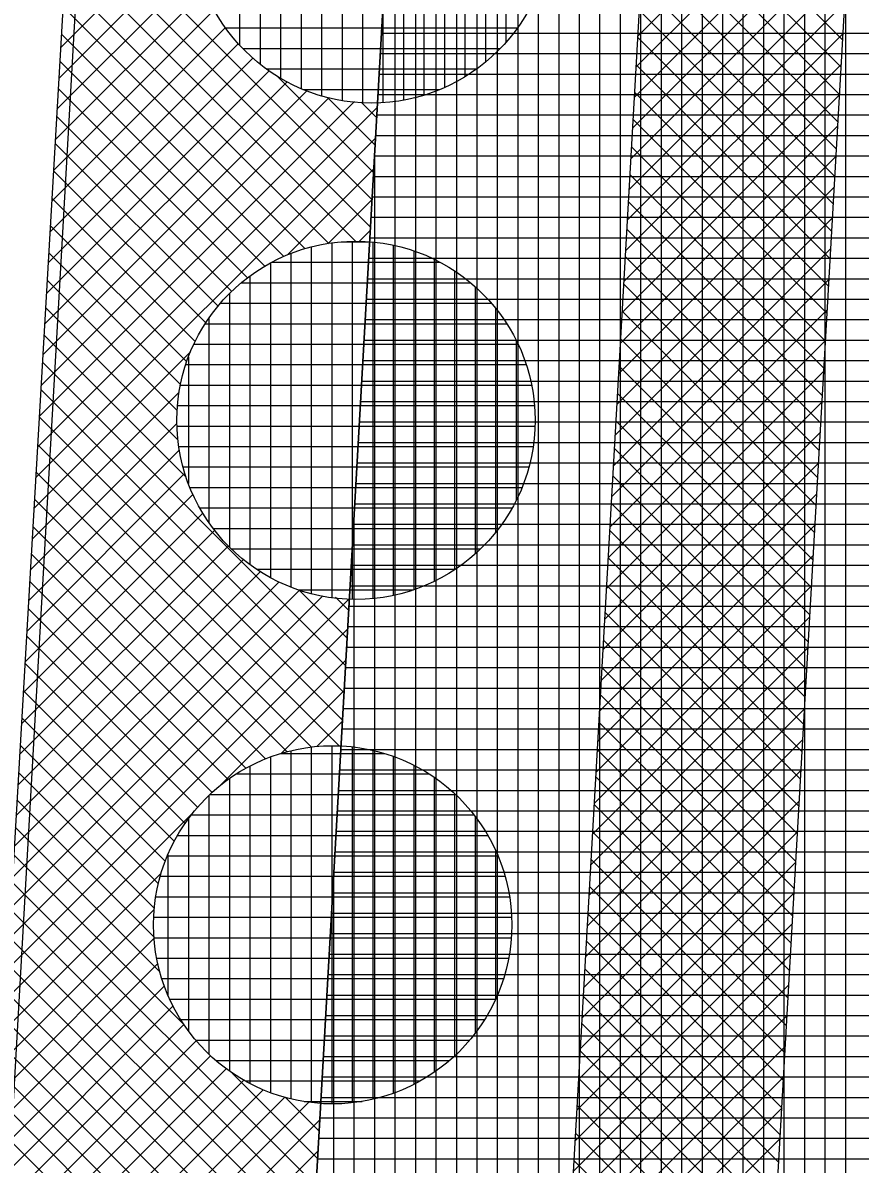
# Model space of a CAD drawing. Extents: x -565346 to -564154, y -1097386 to -1095620.
# Drawn here: x -564277.63 to -564269.45, y -1096805.44 to -1096794.29 of the extents above; entities that cross this region are included whole.
import ezdxf

# ---------------------------------------------------------------- set-up
doc = ezdxf.new("R2010")
doc.units = 0
for name, color, linetype in [('Vrstva 1', 7, 'Continuous'), ('Vrstva 41', 7, 'Continuous'), ('Vrstva 42', 7, 'Continuous'), ('Vrstva 43', 7, 'Continuous'), ('Vrstva 44', 7, 'Continuous')]:
    doc.layers.add(name, color=color, linetype=linetype)

msp = doc.modelspace()

# ---------------------------------------------------------------- linework, layer by layer
at = {"layer": 'Vrstva 1'}
msp.add_line((-564285.9, -1096948.97), (-564275.31, -1096762.41), dxfattribs=at)
at = {"layer": 'Vrstva 41'}
msp.add_lwpolyline([(-564270.26, -1096726.329), (-564273.28, -1096725.96), (-564283.74, -1096906.22), (-564280.461, -1096906.04), (-564278.386, -1096869.47)], close=True, dxfattribs=at)
at = {"layer": 'Vrstva 42'}
for p, q in [((-564269.497, -1096792.297), (-564271.621, -1096794.42)), ((-564269.514, -1096792.597), (-564271.638, -1096794.72)), ((-564271.515, -1096792.559), (-564269.62, -1096794.455)), ((-564271.531, -1096792.827), (-564269.635, -1096794.722)), ((-564269.531, -1096792.896), (-564271.655, -1096795.02)), ((-564277.174, -1096793.062), (-564274.216, -1096796.019)), ((-564271.546, -1096793.094), (-564269.65, -1096794.99)), ((-564275.97, -1096793.243), (-564277.259, -1096794.533)), ((-564269.549, -1096793.196), (-564271.672, -1096795.32)), ((-564277.189, -1096793.329), (-564274.231, -1096796.287)), ((-564271.561, -1096793.362), (-564269.666, -1096795.258)), ((-564269.566, -1096793.496), (-564271.689, -1096795.62)), ((-564275.962, -1096793.519), (-564277.277, -1096794.833)), ((-564277.205, -1096793.597), (-564274.377, -1096796.424)), ((-564271.576, -1096793.63), (-564269.681, -1096795.525)), ((-564275.917, -1096793.757), (-564277.294, -1096795.133)), ((-564269.583, -1096793.796), (-564271.706, -1096795.92)), ((-564277.22, -1096793.864), (-564274.638, -1096796.446)), ((-564271.591, -1096793.897), (-564269.696, -1096795.793)), ((-564275.848, -1096793.97), (-564277.311, -1096795.434)), ((-564275.758, -1096794.163), (-564277.329, -1096795.734)), ((-564277.236, -1096794.131), (-564274.869, -1096796.498)), ((-564269.6, -1096794.096), (-564271.723, -1096796.219)), ((-564271.607, -1096794.165), (-564269.711, -1096796.06)), ((-564275.65, -1096794.338), (-564277.346, -1096796.034)), ((-564275.524, -1096794.495), (-564277.364, -1096796.334)), ((-564277.251, -1096794.399), (-564275.078, -1096796.572)), ((-564269.617, -1096794.396), (-564271.74, -1096796.519)), ((-564271.622, -1096794.433), (-564269.726, -1096796.328)), ((-564275.381, -1096794.635), (-564277.381, -1096796.635)), ((-564277.267, -1096794.666), (-564275.265, -1096796.668)), ((-564269.634, -1096794.696), (-564271.757, -1096796.819)), ((-564271.637, -1096794.7), (-564269.742, -1096796.596)), ((-564275.223, -1096794.759), (-564277.398, -1096796.935)), ((-564275.139, -1096794.814), (-564274.201, -1096795.752)), ((-564275.047, -1096794.866), (-564277.416, -1096797.235)), ((-564277.282, -1096794.933), (-564275.433, -1096796.783)), ((-564274.389, -1096795.057), (-564277.468, -1096798.136)), ((-564274.638, -1096795.023), (-564277.451, -1096797.836)), ((-564274.853, -1096794.955), (-564277.433, -1096797.535)), ((-564274.651, -1096795.019), (-564274.186, -1096795.484)), ((-564269.651, -1096794.995), (-564271.774, -1096797.119)), ((-564271.652, -1096794.968), (-564269.757, -1096796.863)), ((-564274.165, -1096795.116), (-564277.486, -1096798.436)), ((-564274.324, -1096795.064), (-564274.171, -1096795.217)), ((-564277.298, -1096795.201), (-564275.585, -1096796.914)), ((-564271.667, -1096795.236), (-564269.772, -1096797.131)), ((-564269.668, -1096795.295), (-564271.791, -1096797.419)), ((-564274.182, -1096795.416), (-564277.503, -1096798.737)), ((-564277.313, -1096795.468), (-564275.721, -1096797.06)), ((-564271.683, -1096795.503), (-564269.787, -1096797.399)), ((-564269.685, -1096795.595), (-564271.808, -1096797.719)), ((-564274.199, -1096795.715), (-564275.042, -1096796.558)), ((-564277.329, -1096795.735), (-564275.841, -1096797.223)), ((-564271.698, -1096795.771), (-564269.802, -1096797.666)), ((-564269.702, -1096795.895), (-564271.825, -1096798.019)), ((-564277.344, -1096796.003), (-564275.943, -1096797.404)), ((-564274.216, -1096796.015), (-564274.649, -1096796.448)), ((-564271.713, -1096796.039), (-564269.817, -1096797.934)), ((-564277.36, -1096796.27), (-564276.027, -1096797.603)), ((-564269.719, -1096796.195), (-564271.842, -1096798.318)), ((-564274.233, -1096796.315), (-564274.344, -1096796.426)), ((-564271.728, -1096796.306), (-564269.833, -1096798.202)), ((-564269.736, -1096796.495), (-564271.859, -1096798.618)), ((-564277.375, -1096796.537), (-564276.088, -1096797.824)), ((-564271.743, -1096796.574), (-564269.848, -1096798.469)), ((-564277.391, -1096796.805), (-564276.119, -1096798.077)), ((-564269.753, -1096796.795), (-564271.876, -1096798.918)), ((-564271.758, -1096796.842), (-564269.863, -1096798.737)), ((-564277.406, -1096797.072), (-564276.113, -1096798.366)), ((-564269.77, -1096797.094), (-564271.893, -1096799.218)), ((-564271.774, -1096797.109), (-564269.878, -1096799.005)), ((-564277.422, -1096797.339), (-564276.033, -1096798.728)), ((-564269.787, -1096797.394), (-564271.91, -1096799.518)), ((-564271.789, -1096797.377), (-564269.893, -1096799.272)), ((-564275.99, -1096797.506), (-564277.52, -1096799.037)), ((-564277.437, -1096797.607), (-564274.475, -1096800.57)), ((-564269.804, -1096797.694), (-564271.927, -1096799.818)), ((-564271.804, -1096797.644), (-564269.909, -1096799.54)), ((-564276.1, -1096797.899), (-564277.538, -1096799.337)), ((-564277.453, -1096797.874), (-564274.49, -1096800.837)), ((-564271.819, -1096797.912), (-564269.924, -1096799.808)), ((-564269.821, -1096797.994), (-564271.944, -1096800.118)), ((-564277.468, -1096798.141), (-564274.505, -1096801.105)), ((-564271.834, -1096798.18), (-564269.939, -1096800.075)), ((-564276.122, -1096798.204), (-564277.555, -1096799.637)), ((-564269.838, -1096798.294), (-564271.961, -1096800.417)), ((-564276.098, -1096798.463), (-564277.573, -1096799.938)), ((-564277.484, -1096798.409), (-564274.535, -1096801.358)), ((-564271.85, -1096798.447), (-564269.954, -1096800.343)), ((-564269.855, -1096798.594), (-564271.978, -1096800.717)), ((-564276.044, -1096798.692), (-564277.59, -1096800.238)), ((-564277.5, -1096798.676), (-564274.808, -1096801.367)), ((-564271.865, -1096798.715), (-564269.969, -1096800.61)), ((-564275.967, -1096798.898), (-564277.608, -1096800.538)), ((-564277.515, -1096798.943), (-564275.045, -1096801.413)), ((-564269.872, -1096798.894), (-564271.995, -1096801.017)), ((-564271.88, -1096798.983), (-564269.985, -1096800.878)), ((-564275.869, -1096799.082), (-564277.625, -1096800.838)), ((-564275.753, -1096799.249), (-564277.642, -1096801.139)), ((-564277.531, -1096799.211), (-564275.258, -1096801.483)), ((-564269.889, -1096799.194), (-564272.013, -1096801.317)), ((-564271.895, -1096799.25), (-564270, -1096801.146)), ((-564275.62, -1096799.399), (-564277.66, -1096801.439)), ((-564277.546, -1096799.478), (-564275.45, -1096801.573)), ((-564269.906, -1096799.493), (-564272.03, -1096801.617)), ((-564271.91, -1096799.518), (-564270.015, -1096801.413)), ((-564275.472, -1096799.534), (-564277.677, -1096801.739)), ((-564275.307, -1096799.652), (-564277.695, -1096802.039)), ((-564274.924, -1096799.835), (-564277.73, -1096802.64)), ((-564275.125, -1096799.753), (-564277.712, -1096802.34)), ((-564277.562, -1096799.745), (-564275.624, -1096801.682)), ((-564274.928, -1096799.833), (-564274.459, -1096800.302)), ((-564269.923, -1096799.793), (-564272.047, -1096801.917)), ((-564271.926, -1096799.786), (-564270.03, -1096801.681)), ((-564274.441, -1096799.917), (-564277.764, -1096803.241)), ((-564274.697, -1096799.89), (-564277.747, -1096802.94)), ((-564274.575, -1096799.903), (-564274.444, -1096800.034)), ((-564277.577, -1096800.013), (-564275.78, -1096801.809)), ((-564271.941, -1096800.053), (-564270.045, -1096801.949)), ((-564269.94, -1096800.093), (-564272.064, -1096802.217)), ((-564274.454, -1096800.213), (-564277.782, -1096803.541)), ((-564277.593, -1096800.28), (-564275.92, -1096801.953)), ((-564269.957, -1096800.393), (-564272.081, -1096802.517)), ((-564271.956, -1096800.321), (-564270.061, -1096802.216)), ((-564274.471, -1096800.513), (-564275.705, -1096801.747)), ((-564277.608, -1096800.547), (-564276.044, -1096802.112)), ((-564271.971, -1096800.589), (-564270.076, -1096802.484)), ((-564269.974, -1096800.693), (-564272.098, -1096802.816)), ((-564277.624, -1096800.815), (-564276.15, -1096802.288)), ((-564274.488, -1096800.813), (-564275.104, -1096801.429)), ((-564271.986, -1096800.856), (-564270.091, -1096802.752)), ((-564277.639, -1096801.082), (-564276.238, -1096802.483)), ((-564269.991, -1096800.993), (-564272.115, -1096803.116)), ((-564274.505, -1096801.113), (-564274.755, -1096801.362)), ((-564272.002, -1096801.124), (-564270.106, -1096803.019)), ((-564270.008, -1096801.293), (-564272.132, -1096803.416)), ((-564277.655, -1096801.349), (-564276.305, -1096802.699)), ((-564272.017, -1096801.392), (-564270.121, -1096803.287)), ((-564277.67, -1096801.617), (-564276.345, -1096802.942)), ((-564270.025, -1096801.592), (-564272.149, -1096803.716)), ((-564272.032, -1096801.659), (-564270.137, -1096803.555)), ((-564277.686, -1096801.884), (-564276.348, -1096803.222)), ((-564270.042, -1096801.892), (-564272.166, -1096804.016)), ((-564272.047, -1096801.927), (-564270.152, -1096803.822)), ((-564275.961, -1096802.003), (-564277.799, -1096803.841)), ((-564277.701, -1096802.151), (-564276.291, -1096803.562)), ((-564270.059, -1096802.192), (-564272.183, -1096804.316)), ((-564272.062, -1096802.195), (-564270.167, -1096804.09)), ((-564277.717, -1096802.419), (-564276.053, -1096804.082)), ((-564270.076, -1096802.492), (-564272.2, -1096804.616)), ((-564272.078, -1096802.462), (-564270.182, -1096804.358)), ((-564276.279, -1096802.604), (-564277.817, -1096804.141)), ((-564277.732, -1096802.686), (-564274.763, -1096805.655)), ((-564272.093, -1096802.73), (-564270.197, -1096804.625)), ((-564270.093, -1096802.792), (-564272.217, -1096804.915)), ((-564276.346, -1096802.953), (-564277.834, -1096804.442)), ((-564277.748, -1096802.953), (-564274.778, -1096805.922)), ((-564272.108, -1096802.997), (-564270.213, -1096804.893)), ((-564270.11, -1096803.092), (-564272.234, -1096805.215)), ((-564276.347, -1096803.237), (-564277.851, -1096804.742)), ((-564277.763, -1096803.221), (-564274.808, -1096806.175)), ((-564272.123, -1096803.265), (-564270.228, -1096805.161)), ((-564270.127, -1096803.392), (-564272.251, -1096805.515)), ((-564276.311, -1096803.485), (-564277.869, -1096805.042)), ((-564277.779, -1096803.488), (-564275.074, -1096806.193)), ((-564272.138, -1096803.533), (-564270.243, -1096805.428)), ((-564276.246, -1096803.702), (-564277.886, -1096805.342)), ((-564277.794, -1096803.755), (-564275.308, -1096806.242)), ((-564270.144, -1096803.692), (-564272.268, -1096805.815)), ((-564272.153, -1096803.8), (-564270.258, -1096805.696)), ((-564276.161, -1096803.899), (-564277.904, -1096805.643)), ((-564276.056, -1096804.078), (-564277.921, -1096805.943)), ((-564277.81, -1096804.023), (-564275.518, -1096806.314)), ((-564270.161, -1096803.991), (-564272.285, -1096806.115)), ((-564272.169, -1096804.068), (-564270.273, -1096805.963)), ((-564275.934, -1096804.238), (-564277.939, -1096806.243)), ((-564277.825, -1096804.29), (-564275.708, -1096806.407)), ((-564270.178, -1096804.291), (-564272.302, -1096806.415)), ((-564275.796, -1096804.383), (-564277.956, -1096806.543)), ((-564272.184, -1096804.336), (-564270.289, -1096806.231)), ((-564275.642, -1096804.512), (-564277.973, -1096806.844)), ((-564275.471, -1096804.624), (-564277.991, -1096807.144)), ((-564277.841, -1096804.557), (-564275.878, -1096806.52)), ((-564275.582, -1096804.553), (-564274.748, -1096805.387)), ((-564270.195, -1096804.591), (-564272.319, -1096806.715)), ((-564272.199, -1096804.603), (-564270.304, -1096806.499)), ((-564275.281, -1096804.716), (-564278.008, -1096807.444)), ((-564274.829, -1096804.831), (-564278.043, -1096808.045)), ((-564275.07, -1096804.788), (-564278.026, -1096807.745)), ((-564277.856, -1096804.825), (-564276.031, -1096806.65)), ((-564275.062, -1096804.791), (-564274.733, -1096805.12)), ((-564274.729, -1096804.841), (-564274.718, -1096804.852)), ((-564272.214, -1096804.871), (-564270.319, -1096806.766)), ((-564270.212, -1096804.891), (-564272.336, -1096807.015)), ((-564274.727, -1096805.011), (-564278.061, -1096808.345)), ((-564277.872, -1096805.092), (-564276.168, -1096806.795)), ((-564270.229, -1096805.191), (-564272.353, -1096807.314)), ((-564272.229, -1096805.139), (-564270.334, -1096807.034)), ((-564274.744, -1096805.311), (-564278.078, -1096808.645)), ((-564272.245, -1096805.406), (-564270.349, -1096807.302))]:
    msp.add_line(p, q, dxfattribs=at)
msp.add_lwpolyline([(-564265.767, -1096726.584), (-564267.764, -1096726.471), (-564277.965, -1096906.182), (-564275.968, -1096906.295), (-564273.893, -1096869.725)], close=True, dxfattribs=at)
at = {"layer": 'Vrstva 43'}
for p, q in [((-564269.59, -1096838.048), (-564269.59, -1096705.753)), ((-564270.19, -1096848.618), (-564270.19, -1096706.294)), ((-564269.99, -1096845.095), (-564269.99, -1096706.308)), ((-564269.79, -1096841.571), (-564269.79, -1096706.322)), ((-564270.39, -1096852.141), (-564270.39, -1096728.619)), ((-564270.59, -1096855.665), (-564270.59, -1096732.142)), ((-564270.79, -1096859.188), (-564270.79, -1096735.665)), ((-564270.99, -1096862.712), (-564270.99, -1096739.188)), ((-564271.19, -1096866.235), (-564271.19, -1096742.711)), ((-564271.39, -1096869.758), (-564271.39, -1096746.234)), ((-564271.59, -1096873.282), (-564271.59, -1096749.757)), ((-564271.79, -1096876.805), (-564271.79, -1096753.28)), ((-564271.99, -1096880.329), (-564271.99, -1096756.803)), ((-564272.19, -1096883.852), (-564272.19, -1096760.326)), ((-564272.39, -1096887.375), (-564272.39, -1096763.849)), ((-564272.59, -1096890.899), (-564272.59, -1096767.372)), ((-564272.79, -1096894.422), (-564272.79, -1096770.895)), ((-564272.99, -1096897.946), (-564272.99, -1096774.418)), ((-564273.19, -1096901.469), (-564273.19, -1096777.942)), ((-564273.39, -1096904.992), (-564273.39, -1096781.465)), ((-564273.59, -1096931.471), (-564273.59, -1096784.988)), ((-564273.79, -1096931.459), (-564273.79, -1096788.511)), ((-564273.99, -1096931.448), (-564273.99, -1096792.034)), ((-564274.124, -1096794.39), (-564267.112, -1096794.39)), ((-564274.135, -1096794.59), (-564267.123, -1096794.59)), ((-564274.146, -1096794.79), (-564267.135, -1096794.79)), ((-564274.158, -1096794.99), (-564267.146, -1096794.99)), ((-564274.169, -1096795.19), (-564267.157, -1096795.19)), ((-564274.181, -1096795.39), (-564267.169, -1096795.39)), ((-564274.192, -1096795.59), (-564267.18, -1096795.59)), ((-564274.19, -1096931.437), (-564274.19, -1096795.557)), ((-564274.203, -1096795.79), (-564267.191, -1096795.79)), ((-564274.215, -1096795.99), (-564267.203, -1096795.99)), ((-564274.226, -1096796.19), (-564267.214, -1096796.19)), ((-564274.237, -1096796.39), (-564267.225, -1096796.39)), ((-564274.249, -1096796.59), (-564267.237, -1096796.59)), ((-564274.26, -1096796.79), (-564267.248, -1096796.79)), ((-564274.271, -1096796.99), (-564267.259, -1096796.99)), ((-564274.283, -1096797.19), (-564267.271, -1096797.19)), ((-564274.294, -1096797.39), (-564267.282, -1096797.39)), ((-564274.305, -1096797.59), (-564267.293, -1096797.59)), ((-564274.317, -1096797.79), (-564267.305, -1096797.79)), ((-564274.328, -1096797.99), (-564267.316, -1096797.99)), ((-564274.339, -1096798.19), (-564267.328, -1096798.19)), ((-564274.351, -1096798.39), (-564267.339, -1096798.39)), ((-564274.362, -1096798.59), (-564267.35, -1096798.59)), ((-564274.374, -1096798.79), (-564267.362, -1096798.79)), ((-564274.385, -1096798.99), (-564267.373, -1096798.99)), ((-564274.39, -1096931.425), (-564274.39, -1096799.08)), ((-564274.396, -1096799.19), (-564267.384, -1096799.19)), ((-564274.408, -1096799.39), (-564267.396, -1096799.39)), ((-564274.419, -1096799.59), (-564267.407, -1096799.59)), ((-564274.43, -1096799.79), (-564267.418, -1096799.79)), ((-564274.442, -1096799.99), (-564267.43, -1096799.99)), ((-564274.453, -1096800.19), (-564267.441, -1096800.19)), ((-564274.464, -1096800.39), (-564267.452, -1096800.39)), ((-564274.476, -1096800.59), (-564267.464, -1096800.59)), ((-564274.487, -1096800.79), (-564267.475, -1096800.79)), ((-564274.498, -1096800.99), (-564267.486, -1096800.99)), ((-564274.51, -1096801.19), (-564267.498, -1096801.19)), ((-564274.521, -1096801.39), (-564267.509, -1096801.39)), ((-564274.533, -1096801.59), (-564267.521, -1096801.59)), ((-564274.544, -1096801.79), (-564267.532, -1096801.79)), ((-564274.555, -1096801.99), (-564267.543, -1096801.99)), ((-564274.567, -1096802.19), (-564267.555, -1096802.19)), ((-564274.578, -1096802.39), (-564267.566, -1096802.39)), ((-564274.59, -1096931.414), (-564274.59, -1096802.603)), ((-564274.589, -1096802.59), (-564267.577, -1096802.59)), ((-564274.601, -1096802.79), (-564267.589, -1096802.79)), ((-564274.612, -1096802.99), (-564267.6, -1096802.99)), ((-564274.623, -1096803.19), (-564267.611, -1096803.19)), ((-564274.635, -1096803.39), (-564267.623, -1096803.39)), ((-564274.646, -1096803.59), (-564267.634, -1096803.59)), ((-564274.657, -1096803.79), (-564267.645, -1096803.79)), ((-564274.669, -1096803.99), (-564267.657, -1096803.99)), ((-564274.68, -1096804.19), (-564267.668, -1096804.19)), ((-564274.691, -1096804.39), (-564267.679, -1096804.39)), ((-564274.703, -1096804.59), (-564267.691, -1096804.59)), ((-564274.714, -1096804.79), (-564267.702, -1096804.79)), ((-564274.726, -1096804.99), (-564267.714, -1096804.99)), ((-564274.737, -1096805.19), (-564267.725, -1096805.19)), ((-564274.748, -1096805.39), (-564267.736, -1096805.39))]:
    msp.add_line(p, q, dxfattribs=at)
msp.add_lwpolyline([(-564272.07, -1096706.16), (-564273.28, -1096725.96), (-564270.26, -1096726.329), (-564278.386, -1096869.47), (-564280.461, -1096906.04), (-564283.37, -1096906.18), (-564284.87, -1096930.83)], dxfattribs=at)
at = {"layer": 'Vrstva 44'}
for p, q in [((-564274.51, -1096791.599), (-564274.51, -1096795.048)), ((-564274.31, -1096791.578), (-564274.31, -1096795.07)), ((-564274.11, -1096791.58), (-564274.11, -1096795.07)), ((-564274.71, -1096791.644), (-564274.71, -1096795.004)), ((-564273.91, -1096791.604), (-564273.91, -1096795.045)), ((-564273.71, -1096791.651), (-564273.71, -1096794.995)), ((-564275.11, -1096791.818), (-564275.11, -1096794.83)), ((-564274.91, -1096791.717), (-564274.91, -1096794.932)), ((-564273.51, -1096791.727), (-564273.51, -1096794.921)), ((-564273.31, -1096791.833), (-564273.31, -1096794.817)), ((-564275.31, -1096791.955), (-564275.31, -1096794.695)), ((-564273.11, -1096791.973), (-564273.11, -1096794.673)), ((-564275.51, -1096792.141), (-564275.51, -1096794.506)), ((-564272.91, -1096792.168), (-564272.91, -1096794.48)), ((-564275.646, -1096794.34), (-564272.799, -1096794.34)), ((-564275.478, -1096794.54), (-564272.966, -1096794.54)), ((-564275.247, -1096794.74), (-564273.196, -1096794.74)), ((-564274.892, -1096794.94), (-564273.556, -1096794.94)), ((-564274.81, -1096796.481), (-564274.81, -1096799.868)), ((-564274.61, -1096796.442), (-564274.61, -1096799.907)), ((-564274.518, -1096796.43), (-564274.255, -1096796.43)), ((-564274.41, -1096796.426), (-564274.41, -1096799.923)), ((-564274.21, -1096796.433), (-564274.21, -1096799.915)), ((-564274.01, -1096796.463), (-564274.01, -1096799.884)), ((-564275.01, -1096796.544), (-564275.01, -1096799.804)), ((-564273.81, -1096796.519), (-564273.81, -1096799.829)), ((-564273.61, -1096796.602), (-564273.61, -1096799.748)), ((-564275.21, -1096796.639), (-564275.21, -1096799.71)), ((-564275.194, -1096796.63), (-564273.551, -1096796.63)), ((-564273.41, -1096796.714), (-564273.41, -1096799.632)), ((-564275.492, -1096796.83), (-564273.254, -1096796.83)), ((-564275.41, -1096796.765), (-564275.41, -1096799.582)), ((-564275.61, -1096796.938), (-564275.61, -1096799.411)), ((-564273.21, -1096796.87), (-564273.21, -1096799.48)), ((-564275.697, -1096797.03), (-564273.051, -1096797.03)), ((-564275.81, -1096797.176), (-564275.81, -1096799.173)), ((-564273.01, -1096797.08), (-564273.01, -1096799.268)), ((-564275.845, -1096797.23), (-564272.902, -1096797.23)), ((-564272.81, -1096797.393), (-564272.81, -1096798.957)), ((-564275.958, -1096797.43), (-564272.792, -1096797.43)), ((-564276.01, -1096797.556), (-564276.01, -1096798.79)), ((-564276.036, -1096797.63), (-564272.711, -1096797.63)), ((-564276.088, -1096797.83), (-564272.659, -1096797.83)), ((-564276.116, -1096798.03), (-564272.632, -1096798.03)), ((-564276.122, -1096798.23), (-564272.627, -1096798.23)), ((-564276.104, -1096798.43), (-564272.644, -1096798.43)), ((-564276.062, -1096798.63), (-564272.685, -1096798.63)), ((-564275.994, -1096798.83), (-564272.753, -1096798.83)), ((-564275.9, -1096799.03), (-564272.85, -1096799.03)), ((-564275.767, -1096799.23), (-564272.979, -1096799.23)), ((-564275.592, -1096799.43), (-564273.158, -1096799.43)), ((-564275.343, -1096799.63), (-564273.407, -1096799.63)), ((-564274.934, -1096799.83), (-564273.813, -1096799.83)), ((-564275.01, -1096801.404), (-564275.01, -1096804.805)), ((-564274.81, -1096801.369), (-564274.81, -1096804.841)), ((-564274.61, -1096801.355), (-564274.61, -1096804.853)), ((-564274.41, -1096801.365), (-564274.41, -1096804.842)), ((-564274.21, -1096801.4), (-564274.21, -1096804.808)), ((-564275.21, -1096801.464), (-564275.21, -1096804.743)), ((-564275.106, -1096801.43), (-564274.093, -1096801.43)), ((-564274.01, -1096801.459), (-564274.01, -1096804.75)), ((-564275.543, -1096801.63), (-564273.661, -1096801.63)), ((-564275.41, -1096801.553), (-564275.41, -1096804.656)), ((-564273.81, -1096801.545), (-564273.81, -1096804.664)), ((-564275.61, -1096801.676), (-564275.61, -1096804.532)), ((-564273.61, -1096801.663), (-564273.61, -1096804.544)), ((-564275.81, -1096801.84), (-564275.81, -1096804.369)), ((-564275.801, -1096801.83), (-564273.404, -1096801.83)), ((-564273.41, -1096801.825), (-564273.41, -1096804.385)), ((-564276.01, -1096802.067), (-564276.01, -1096804.14)), ((-564275.981, -1096802.03), (-564273.222, -1096802.03)), ((-564273.21, -1096802.046), (-564273.21, -1096804.164)), ((-564276.117, -1096802.23), (-564273.087, -1096802.23)), ((-564276.21, -1096802.42), (-564276.21, -1096803.79)), ((-564273.01, -1096802.379), (-564273.01, -1096803.828)), ((-564276.214, -1096802.43), (-564272.988, -1096802.43)), ((-564276.284, -1096802.63), (-564272.919, -1096802.63)), ((-564276.329, -1096802.83), (-564272.875, -1096802.83)), ((-564276.349, -1096803.03), (-564272.854, -1096803.03)), ((-564276.345, -1096803.23), (-564272.856, -1096803.23)), ((-564276.319, -1096803.43), (-564272.883, -1096803.43)), ((-564276.269, -1096803.63), (-564272.934, -1096803.63)), ((-564276.193, -1096803.83), (-564273.011, -1096803.83)), ((-564276.084, -1096804.03), (-564273.117, -1096804.03)), ((-564275.94, -1096804.23), (-564273.264, -1096804.23)), ((-564275.741, -1096804.43), (-564273.462, -1096804.43)), ((-564275.455, -1096804.63), (-564273.748, -1096804.63)), ((-564274.88, -1096804.83), (-564274.313, -1096804.83))]:
    msp.add_line(p, q, dxfattribs=at)
for centre in [(-564274.222, -1096793.324), (-564274.374, -1096798.174), (-564274.601, -1096803.104)]:
    msp.add_circle(centre, 1.75, dxfattribs=at)

doc.saveas('drawing.dxf')
